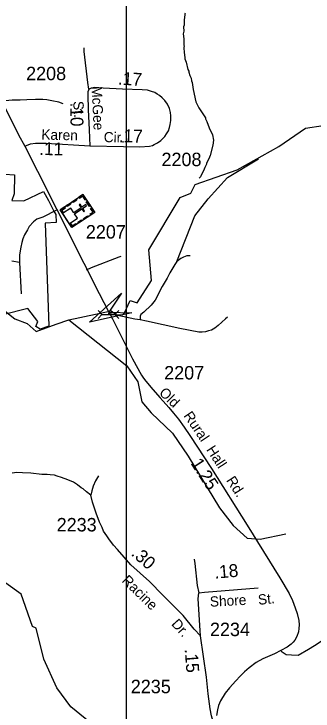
# Model space of a CAD drawing. Extents: x 1547597 to 1699558, y 810033 to 920809.
# Drawn here: x 1632680 to 1635460, y 882486 to 888968 of the extents above; entities that cross this region are included whole.
import ezdxf

# ---------------------------------------------------------------- set-up
doc = ezdxf.new("R2010")
doc.units = 0
for name, color, linetype in [('Exist Boundary Political City Limit New', 7, 'Continuous'), ('Exist Cultural Church with Cemetery CELL', 7, 'Continuous'), ('Exist Hydrographic Creek Single Shore', 7, 'Continuous'), ('Exist Hydrographic Misc Water Feature', 7, 'Continuous'), ('Exist Road Non-System Type 51', 7, 'Continuous'), ('Exist Road Secondary Mileage Hundredths English Label', 7, 'Continuous'), ('Exist Road Secondary Structure Culvert Attributed CELL', 7, 'Continuous'), ('Exist Road Secondary Structure Culvert CELL', 7, 'Continuous'), ('Exist Road Secondary Type 51 Attributed', 7, 'Continuous'), ('Exist Road Secondary Type 51 Label', 7, 'Continuous'), ('Exist Road Secondary Type 51 Number Label', 7, 'Continuous'), ('Map Preparation Boundary City Limit Buffer Line', 7, 'Continuous'), ('Map Preparation Inset Cut Line', 7, 'Continuous')]:
    doc.layers.add(name, color=color, linetype=linetype)

msp = doc.modelspace()

# ---------------------------------------------------------------- linework, layer by layer
at = {"layer": 'Exist Boundary Political City Limit New'}
msp.add_lwpolyline([(1632594.5, 887476.8), (1632685.5, 887472.4), (1632683, 887295.2), (1632661, 887234.1), (1632771.1, 887230.8), (1632953.8, 887318.5), (1633000, 887233.4), (1633051.6, 887133.8), (1633068.7, 887102.8), (1633071.3, 887029), (1632971.2, 887022.7), (1633003.5, 886064), (1632924.2, 886037.8), (1632884.5, 886062.5), (1632902.3, 886107.8), (1632809.7, 886229.3), (1632575.3, 886169)], dxfattribs=at)
at = {"layer": 'Exist Cultural Church with Cemetery CELL'}
for points in [[(1633320.1, 887288.3), (1633430.6, 887122.6), (1633218.7, 886981.4), (1633108.3, 887147)], [(1633284.1, 887264.3), (1633290.4, 887254.8), (1633317.2, 887272.7), (1633339.7, 887238.9), (1633348.9, 887245.1), (1633320.1, 887288.3)], [(1633222.4, 887223.1), (1633258.4, 887247.2), (1633264.7, 887237.7), (1633228.7, 887213.7)], [(1633361.2, 887226.6), (1633390, 887183.5), (1633380.5, 887177.2), (1633351.7, 887220.3)], [(1633126.7, 887119.5), (1633136.2, 887125.9), (1633124, 887144.2), (1633157.6, 887166.6), (1633151.5, 887175.9), (1633108.3, 887147.1)], [(1633132.2, 887111.2), (1633194.4, 887017.9), (1633269.8, 887068.1), (1633241.6, 887110.3), (1633309.4, 887155.6), (1633327.7, 887128.1), (1633336.9, 887134.2), (1633318.6, 887161.7), (1633353.7, 887185.1), (1633347.3, 887194.7), (1633312.1, 887171.3), (1633293.8, 887198.9), (1633284.6, 887192.8), (1633303, 887165.2), (1633235.2, 887120), (1633207.6, 887161.4)], [(1633166.4, 887185.9), (1633202.5, 887209.9), (1633208.8, 887200.4), (1633172.8, 887176.4)], [(1633394.5, 887098.5), (1633388.2, 887108), (1633415, 887125.8), (1633392.5, 887159.6), (1633401.8, 887165.7), (1633430.6, 887122.5)], [(1633327.4, 887067.5), (1633363.4, 887091.5), (1633369.7, 887082), (1633333.7, 887058)], [(1633272.5, 887030.9), (1633308.6, 887055), (1633314.9, 887045.5), (1633278.8, 887021.5)], [(1633200.3, 887009), (1633209.9, 887015.3), (1633222.1, 886997), (1633255.7, 887019.4), (1633261.9, 887010.2), (1633218.7, 886981.4)]]:
    msp.add_lwpolyline(points, close=True, dxfattribs=at)
at = {"layer": 'Exist Hydrographic Creek Single Shore'}
for points in [[(1633188.9, 886124.7), (1633584.5, 886206.7), (1633630.7, 886172.4), (1633688.7, 886169.4), (1633706.5, 886190.3), (1633758.6, 886304.9), (1633824, 886282.5), (1633959.1, 886489.9), (1633932.3, 886775.4), (1634225.1, 887261.3), (1634323, 887303), (1634363.1, 887383.3), (1634753.9, 887518), (1635141.6, 887734), (1635388.3, 887904.6), (1635553.4, 887929.9)], [(1634397.9, 881419.4), (1634009.9, 881765.4), (1633507.9, 882281.1), (1633209.9, 882523.6), (1633078.9, 882700.2), (1632956.9, 882968.5), (1632885.9, 883255.6), (1632851.9, 883272.7), (1632747.9, 883573.6), (1632457.9, 883776.4), (1632243.9, 883994.2), (1632086.8, 884063), (1631777.9, 884092.2), (1631603.8, 884171.3), (1631480.9, 884295.2), (1631399.9, 884490.5), (1631376.8, 884638.8), (1631389.9, 885032.5), (1631450.9, 885313.5), (1631718.9, 886059.9), (1631765.9, 886502.1)], [(1631765.9, 886502.1), (1631931.9, 886459.2), (1632247.9, 886429.8), (1632364.9, 886388.1), (1632686.9, 886132.1), (1632802.9, 886090.2), (1632886.8, 886014.1), (1633072, 886082.4), (1633188.9, 886124.7)], [(1633188.9, 886124.7), (1633728.3, 885695.4), (1633832.2, 885545.9), (1633869, 885362), (1633954.8, 885259), (1634152.2, 885070.2), (1634298, 884855.7), (1634589.8, 884375), (1634718.5, 884212), (1634847.2, 884091.8), (1634967.3, 884083.2), (1635207.6, 884134.7)]]:
    msp.add_lwpolyline(points, dxfattribs=at)
at = {"layer": 'Exist Hydrographic Misc Water Feature'}
msp.add_lwpolyline([(1634270.9, 888975.8), (1634266.8, 888967.9), (1634268.7, 888959.9), (1634261.9, 888912.1), (1634261.1, 888864.1), (1634256.9, 888848.1), (1634258.2, 888808.1), (1634253.8, 888784.2), (1634259.1, 888736.1), (1634258.1, 888680.1), (1634261.9, 888664), (1634259.8, 888658.1), (1634260.9, 888604.1), (1634264.8, 888596), (1634268.1, 888552), (1634279.6, 888519.8), (1634296.5, 888451.4), (1634304.2, 888435.3), (1634304.1, 888427.3), (1634315.5, 888395.1), (1634327.1, 888370.9), (1634328.8, 888346.9), (1634336.5, 888330.7), (1634345.5, 888266.7), (1634371.5, 888150.2), (1634398.6, 888093.7), (1634461, 888000.7), (1634460.9, 887992.7), (1634472.5, 887968.5), (1634493.5, 887908.1), (1634524.5, 887843.6), (1634533.7, 887795.4), (1634528.9, 887747.6), (1634503.4, 887652), (1634490.9, 887620.2), (1634470.3, 887580.6), (1634470.2, 887572.6), (1634453.6, 887540.9), (1634449.3, 887524.9), (1634412.2, 887453.5), (1634402.5, 887442.3)], dxfattribs=at)
at = {"layer": 'Exist Road Non-System Type 51'}
for points in [[(1633330.4, 888652.2), (1633330.1, 888618.2), (1633362.6, 888330.4), (1633371.6, 888269.8)], [(1633137.3, 888133.4), (1633095.9, 888148.5), (1633032.2, 888161.2), (1632986.3, 888169.5), (1632948.1, 888171.1), (1632880.3, 888172.5), (1632800.4, 888169.3), (1632738.3, 888167.8), (1632664.3, 888166.5), (1632567.8, 888157.6)], [(1634193.2, 886667.1), (1634361, 887091.3), (1634484.2, 887248.3), (1634663.4, 887447.7), (1634954.3, 887619.4)], [(1633074.1, 887143.5), (1632948.8, 887078.8), (1632892.2, 887058.8), (1632862.2, 887035.4), (1632822.3, 886992.1), (1632805.6, 886962.1), (1632779, 886915.5), (1632762.3, 886875.5), (1632752.3, 886842.2), (1632742.4, 886798.9), (1632732.4, 886728.9), (1632732.4, 886655.6)], [(1633672.1, 886712.1), (1633653.1, 886705.9), (1633398.4, 886608.2), (1633350.9, 886586.8)], [(1634319, 886719.8), (1634286.9, 886718), (1634254.9, 886706.5), (1634230.4, 886694.6), (1634193.2, 886667.1)], [(1632732.4, 886655.6), (1632659.1, 886668.9)], [(1632732.4, 886655.6), (1632745.7, 886365.7)], [(1634193.2, 886667.1), (1634176.3, 886639.2), (1634129.6, 886559.5), (1634103.2, 886511.9), (1634058.6, 886432.3), (1633991.4, 886305), (1633955.1, 886261.3), (1633886.5, 886195.9), (1633858.4, 886174.2), (1633852.3, 886158.4), (1633853.8, 886124.3)], [(1633853.8, 886124.3), (1633801.9, 886130.8), (1633646.3, 886164.1), (1633554.6, 886181.4)], [(1634663.8, 886148.9), (1634647.6, 886133), (1634579.1, 886071.7), (1634547, 886046), (1634514.8, 886028.2), (1634488.7, 886020.5), (1634459.9, 886013.3), (1634428.6, 886009.2), (1634396.8, 886009.4), (1634223, 886043), (1633911.8, 886111.7), (1633853.8, 886124.3)], [(1633392.8, 884494.7), (1633353.2, 884525.4), (1633323.5, 884551.8), (1633305.7, 884562), (1633270.1, 884590.5), (1633232.5, 884613.1), (1633180.8, 884635.7), (1633121.2, 884656.6), (1633081.4, 884671.2), (1633055.6, 884677.7), (1633015.6, 884682.1), (1632989.7, 884684.6), (1632939.6, 884685.3), (1632837.8, 884696.7), (1632757.8, 884700), (1632706.1, 884702.6), (1632663.9, 884697.3)], [(1633465.3, 884673.6), (1633438.7, 884626.1), (1633415.9, 884578.3), (1633403.2, 884534.6), (1633392.8, 884494.7)], [(1634355.6, 883897), (1634361, 883858.9), (1634382.1, 883652.5), (1634397.1, 883586.4)], [(1636213.2, 883482.4), (1636197.8, 883493.7), (1636183.9, 883505.8), (1636172.6, 883509.7), (1636164, 883512), (1636148.2, 883511.4), (1636134.1, 883508.2), (1636055.7, 883463), (1635999.3, 883423.5), (1635957.2, 883402), (1635824.5, 883327.2), (1635724, 883260.2), (1635679.6, 883220.5), (1635607.3, 883177.4), (1635553, 883145.8), (1635472.7, 883090.6), (1635418.3, 883057.1), (1635321.3, 883003), (1635260.4, 883006.7), (1635210.6, 883008.5), (1635164.2, 883038.9)]]:
    msp.add_lwpolyline(points, dxfattribs=at)
at = {"layer": 'Exist Road Secondary Structure Culvert Attributed CELL'}
msp.add_lwpolyline([(1633774.2, 886187.6), (1633383.3, 886102.8), (1633679.5, 886371.7), (1633561.2, 886194.3)], close=True, dxfattribs=at)
at = {"layer": 'Exist Road Secondary Structure Culvert CELL'}
for p, q in [((1633462.5, 886210), (1633497.4, 886173.1)), ((1633653.3, 886210), (1633618.4, 886173.1)), ((1633462.5, 886136.3), (1633497.4, 886173.1)), ((1633497.4, 886173.1), (1633618.4, 886173.1)), ((1633653.3, 886136.3), (1633618.4, 886173.1))]:
    msp.add_line(p, q, dxfattribs=at)
at = {"layer": 'Exist Road Secondary Type 51 Attributed'}
for points in [[(1632504.6, 888995), (1632502.8, 888806.2), (1632502, 888620.6), (1632502.5, 888490.6), (1632503.8, 888419.3), (1632506.4, 888374.7), (1632511.1, 888332.8), (1632516.9, 888291.9), (1632521.1, 888267.7), (1632535.8, 888222.6), (1632553.1, 888182.8), (1632567.8, 888157.6), (1632589.3, 888113.4), (1632723.3, 887843.5), (1632780.7, 887739.7)], [(1634137.9, 887977.2), (1634137.9, 888021.8), (1634134.8, 888052.8), (1634126.4, 888088.4), (1634105.9, 888128.8), (1634082.6, 888161.8), (1634056.9, 888189.1), (1634033.8, 888209), (1634011.8, 888222.6), (1633987.7, 888236.8), (1633957.3, 888248.3), (1633921.1, 888258.3), (1633872.4, 888262.5), (1633689.1, 888269.8), (1633509, 888278.7), (1633430.8, 888282.9), (1633396.8, 888279.3), (1633379.5, 888267.7), (1633365.8, 888245.7), (1633365.8, 888212.7), (1633369.5, 888078.4), (1633378.7, 887889.7), (1633384.7, 887742.9)], [(1633384.7, 887742.9), (1633696.7, 887734.5), (1633849.3, 887731.3), (1633941, 887738.1), (1633968.3, 887743.9), (1633983.7, 887752.8), (1634014.4, 887769.6), (1634044.3, 887790.1), (1634061.6, 887805.8), (1634081, 887827.3), (1634098.3, 887853.5), (1634115.1, 887882.3), (1634127, 887912.8), (1634130.8, 887938.6), (1634137.9, 887977.2)], [(1632780.7, 887739.7), (1632832.6, 887759.6), (1632879.8, 887765.4), (1632977.8, 887767), (1633384.7, 887742.9)], [(1632780.7, 887739.7), (1632898.6, 887504.8), (1633076.4, 887156.6), (1633329.9, 886651.7), (1633377.1, 886559.4), (1633429.8, 886453), (1633558, 886200.2), (1633595.2, 886132.6), (1633744.9, 885836.9), (1633781.6, 885760.3), (1633865.3, 885607.7), (1633884.1, 885581), (1633904.6, 885552.1), (1633970.9, 885474.5), (1634038.6, 885398), (1634119.1, 885307.3), (1634163.6, 885255.4), (1634208.7, 885200.3), (1634261.4, 885126.9), (1634314.4, 885049.3), (1634517.3, 884742), (1634847.9, 884215.6), (1635152.3, 883724.3), (1635237, 883579.5), (1635268.4, 883514.5), (1635294.9, 883445.3), (1635312.2, 883392.4), (1635326.9, 883328.9), (1635330.8, 883287.5), (1635329.3, 883253.9), (1635323.5, 883220.9), (1635310.4, 883179.5), (1635290.4, 883145.9), (1635274.2, 883126), (1635255.8, 883106.6), (1635219.9, 883078.5), (1635102.2, 883019), (1634993.1, 882970.8), (1634931.3, 882936.2), (1634865.7, 882887.4), (1634822.7, 882851.2), (1634782.4, 882809.3), (1634741.7, 882765.8), (1634682.5, 882701.3), (1634642.6, 882650.4), (1634601.1, 882581.3), (1634582.1, 882538.2), (1634572.1, 882497.8), (1634562.4, 882443.8)], [(1634413.2, 883186.2), (1634354.2, 883247.1), (1634252.3, 883374.6), (1634064.9, 883562.4), (1633940, 883689.8), (1633767.4, 883844), (1633642.4, 883988), (1633605.1, 884029.7), (1633560.3, 884086.3), (1633542.7, 884113.8), (1633513.4, 884158.2), (1633500.4, 884193.2), (1633475.2, 884243.5), (1633444.2, 884326), (1633409.8, 884426.6), (1633392.8, 884494.7)], [(1634413.2, 883186.2), (1634392.2, 883530.5), (1634397.1, 883586.4), (1634451, 883589.7), (1634951.3, 883632.9)], [(1634559.5, 882342.1), (1634528.3, 882399.2), (1634516.2, 882440.1), (1634503.7, 882507.8), (1634496.6, 882553.9), (1634485.1, 882646.2), (1634470.1, 882800), (1634413.2, 883186.2)]]:
    msp.add_lwpolyline(points, dxfattribs=at)
at = {"layer": 'Map Preparation Boundary City Limit Buffer Line'}
msp.add_lwpolyline([(1632594.5, 887476.8), (1632685.5, 887472.4), (1632683, 887295.2), (1632661, 887234.1), (1632771.1, 887230.8), (1632953.8, 887318.5), (1633000, 887233.4), (1633051.6, 887133.8), (1633068.7, 887102.8), (1633071.3, 887029), (1632971.2, 887022.7), (1633003.5, 886064), (1632924.2, 886037.8), (1632884.5, 886062.5), (1632902.3, 886107.8), (1632809.7, 886229.3), (1632575.3, 886169)], dxfattribs=at)
at = {"layer": 'Map Preparation Inset Cut Line'}
for points in [[(1633724, 874749.3), (1571208, 874749.3), (1571208, 917817.4), (1633724, 917817.4)], [(1633724, 874749.3), (1696240.1, 874749.3), (1696240.1, 917817.4), (1633724, 917817.4)]]:
    msp.add_lwpolyline(points, close=True, dxfattribs=at)

# ---------------------------------------------------------------- texts
at = {"layer": 'Exist Road Secondary Mileage Hundredths English Label'}
for s, rotation, p in [('.17', 356.18354, (1633643.6, 888312.5)), ('.10', 270.87779, (1633202.4, 888143.6)), ('.17', 358.86845, (1633652.6, 887775.6)), ('.11', 358.52392, (1632913.4, 887657.4)), ('1.25', 302.95755, (1634317.9, 884790.2)), ('.30', 318.21848, (1633762, 883940.4)), ('.18', 4.93486, (1634547.7, 883716.4)), ('.15', 274.48574, (1634266.3, 883060.6))]:
    msp.add_text(s, height=120, rotation=rotation, dxfattribs=at).set_placement(p)
at = {"layer": 'Exist Road Secondary Type 51 Label'}
for s, rotation, p in [('McGee', 272.8778, (1633400.6, 888293.5)), ('St.', 272.8778, (1633231, 888156.3)), ('Karen', 358.52392, (1632933.4, 887800.7)), ('Cir.', 358.55497, (1633513.4, 887776.4)), ('Old', 315.47796, (1634022.2, 885438)), ('Rural', 304.15059, (1634252.4, 885232.2)), ('Hall', 302.95755, (1634464.1, 884916.6)), ('Rd.', 302.95755, (1634649.2, 884631.1)), ('Racine', 315.65779, (1633676.4, 883692)), ('Shore', 3.01426, (1634503.3, 883455.6)), ('St.', 5.82434, (1634952.9, 883473.2)), ('Dr.', 312.18193, (1634137.2, 883291.1))]:
    msp.add_text(s, height=95, rotation=rotation, dxfattribs=at).set_placement(p)
at = {"layer": 'Exist Road Secondary Type 51 Number Label'}
for s, p in [('2208', (1632792.4, 888351.9)), ('2208', (1634050.9, 887552.9)), ('2207', (1633347.8, 886879.5)), ('2207', (1634075.9, 885569)), ('2233', (1633076.7, 884156)), ('2234', (1634501.7, 883182.5)), ('2235', (1633765.6, 882651.5))]:
    msp.add_text(s, height=125, dxfattribs=at).set_placement(p)

doc.saveas('drawing.dxf')
